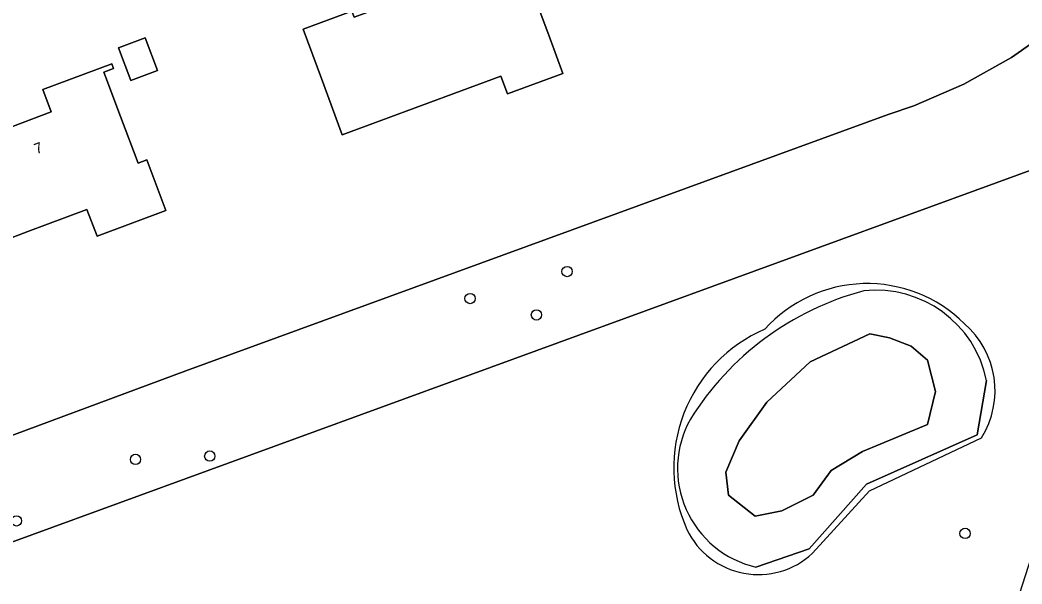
# Model space of a CAD drawing. Extents: x 162417 to 163722, y 384268 to 385417.
# Drawn here: x 163318.6 to 163413.9, y 385085.6 to 385139.3 of the extents above; entities that cross this region are included whole.
import ezdxf

# ---------------------------------------------------------------- set-up
doc = ezdxf.new("R2010")
doc.units = 0
for name, color, linetype in [('IMGEO_Boom', 7, 'Continuous'), ('IMGEO_Erf', 7, 'Continuous'), ('IMGEO_Gemengd_bos', 7, 'Continuous'), ('IMGEO_Groenvoorziening', 7, 'Continuous'), ('IMGEO_Hek', 7, 'Continuous'), ('IMGEO_Meer_plas_ven_vijver', 7, 'Continuous'), ('IMGEO_Oever', 7, 'Continuous'), ('IMGEO_Pand', 7, 'Continuous'), ('IMGEO_Pand_nummerreeks', 7, 'Continuous')]:
    doc.layers.add(name, color=color, linetype=linetype)

msp = doc.modelspace()

# ---------------------------------------------------------------- linework, layer by layer
at = {"layer": 'IMGEO_Boom'}
for centre in [(163370.622, 385115.368), (163361.39, 385112.799), (163367.709, 385111.238), (163329.562, 385097.496), (163336.625, 385097.813), (163318.234, 385091.645), (163408.488, 385090.456)]:
    msp.add_circle(centre, 0.489, dxfattribs=at)
at = {"layer": 'IMGEO_Erf'}
for points in [[(163367.282, 385142.19), (163369.015, 385137.501), (163370.228, 385134.219), (163364.954, 385132.27), (163364.328, 385133.964), (163349.23, 385128.383), (163347.248, 385133.744), (163345.515, 385138.433), (163350.149, 385140.146), (163350.368, 385139.553), (163352.82, 385140.46), (163351.573, 385143.835), (163360.002, 385146.951), (163361.832, 385142.001), (163362.425, 385140.395)], [(163331.641, 385134.49), (163329.111, 385133.539), (163327.942, 385136.649), (163330.472, 385137.6)], [(163330.641, 385125.999), (163332.452, 385121.183), (163325.9, 385118.722), (163324.938, 385121.279), (163319.323, 385119.168), (163314.642, 385117.408), (163313.411, 385120.683), (163306.417, 385118.051), (163304.926, 385122.013), (163304.088, 385124.24), (163306.755, 385125.243), (163311.085, 385126.871), (163310.902, 385127.357), (163316.675, 385129.529), (163316.941, 385128.823), (163321.548, 385130.556), (163320.752, 385132.672), (163327.293, 385135.132), (163327.458, 385134.691), (163326.552, 385134.35), (163328.146, 385130.111), (163329.811, 385125.687)]]:
    msp.add_lwpolyline(points, close=True, dxfattribs=at)
msp.add_lwpolyline([(163309.738, 385096.794), (163334.35, 385105.91), (163401.172, 385130.32), (163403.611, 385131.145), (163408.387, 385133.189), (163412.924, 385135.721), (163417.172, 385138.714)], dxfattribs=at)
at = {"layer": 'IMGEO_Gemengd_bos'}
msp.add_lwpolyline([(163428.123, 385129.888), (163428.95, 385129.154), (163469.791, 385161.005), (163431.516, 385205.744), (163428.403, 385202.907), (163454.583, 385172.899), (163421.083, 385142.134), (163417.172, 385138.714), (163412.924, 385135.721), (163408.387, 385133.189), (163403.611, 385131.145), (163401.172, 385130.32), (163334.35, 385105.91), (163309.738, 385096.794), (163311.272, 385092.753), (163307.191, 385091.204), (163307.118, 385091.396), (163301.282, 385089.179), (163301.058, 385089.769), (163300.436, 385089.538), (163302.993, 385084.219)], close=True, dxfattribs=at)
at = {"layer": 'IMGEO_Groenvoorziening'}
msp.add_lwpolyline([(163428.95, 385129.154), (163428.123, 385129.888), (163302.993, 385084.219), (163300.642, 385083.502), (163305.2, 385074.098), (163306.076, 385074.364), (163304.305, 385078.039), (163305.205, 385078.473), (163307.045, 385074.657), (163319.536, 385078.446), (163339.044, 385081.6), (163352.725, 385082.97), (163369.952, 385080.51), (163378.945, 385076.763), (163389.136, 385074.579), (163399.74, 385074.686), (163412.299, 385080.425), (163427.617, 385128.114)], close=True, dxfattribs=at)
msp.add_lwpolyline([(163410.536, 385104.986), (163409.654, 385099.841), (163399.12, 385095.13), (163393.663, 385088.98), (163388.586, 385087.244)], dxfattribs=at)
for centre, radius, start, end in [((163406.008, 385086.589), 27.868, 104.86858, 148.06012), ((163400.032, 385102.875), 10.714, 11.36493, 96.2973), ((163390.764, 385096.627), 9.633, 150.76222, 256.92935)]:
    msp.add_arc(centre, radius, start, end, dxfattribs=at)
at = {"layer": 'IMGEO_Hek'}
msp.add_lwpolyline([(163393.966, 385088.558), (163399.391, 385094.511), (163410.068, 385099.552)], dxfattribs=at)
for centre, radius, start, end in [((163399.182, 385101.109), 13.111, 45.26415, 138.04969), ((163402.882, 385104.018), 8.46, 328.13833, 49.20505), ((163395.125, 385096.699), 14.353, 113.37398, 204.19524), ((163388.829, 385094.069), 7.534, 205.57675, 312.99325)]:
    msp.add_arc(centre, radius, start, end, dxfattribs=at)
at = {"layer": 'IMGEO_Meer_plas_ven_vijver'}
msp.add_lwpolyline([(163404.905, 385100.802), (163405.664, 385103.962), (163404.929, 385106.95), (163403.366, 385108.283), (163401.299, 385109.064), (163399.415, 385109.432), (163393.762, 385106.766), (163389.627, 385102.951), (163387.007, 385099.273), (163385.721, 385096.285), (163385.996, 385094.079), (163388.524, 385092.102), (163391.051, 385092.608), (163394.038, 385094.079), (163395.738, 385096.423), (163398.725, 385098.262), (163402.08, 385099.641)], close=True, dxfattribs=at)
at = {"layer": 'IMGEO_Oever'}
msp.add_lwpolyline([(163404.905, 385100.802), (163402.08, 385099.641), (163398.725, 385098.262), (163395.738, 385096.423), (163394.038, 385094.079), (163391.051, 385092.608), (163388.524, 385092.102), (163385.996, 385094.079), (163385.721, 385096.285), (163387.007, 385099.273), (163389.627, 385102.951), (163393.762, 385106.766), (163399.415, 385109.432), (163401.299, 385109.064), (163403.366, 385108.283), (163404.929, 385106.95), (163405.664, 385103.962)], close=True, dxfattribs=at)
msp.add_lwpolyline([(163388.586, 385087.244), (163393.663, 385088.98), (163399.12, 385095.13), (163409.654, 385099.841), (163410.536, 385104.986)], dxfattribs=at)
for centre, radius, start, end in [((163406.008, 385086.589), 27.868, 104.86858, 148.06012), ((163400.032, 385102.875), 10.714, 11.36493, 96.2973), ((163390.764, 385096.627), 9.633, 150.76222, 256.92935)]:
    msp.add_arc(centre, radius, start, end, dxfattribs=at)
at = {"layer": 'IMGEO_Pand'}
for points in [[(163367.282, 385142.19), (163362.425, 385140.395), (163361.832, 385142.001), (163360.002, 385146.951), (163351.573, 385143.835), (163352.82, 385140.46), (163350.368, 385139.553), (163350.149, 385140.146), (163345.515, 385138.433), (163347.248, 385133.744), (163349.23, 385128.383), (163364.328, 385133.964), (163364.954, 385132.27), (163370.228, 385134.219), (163369.015, 385137.501)], [(163327.942, 385136.649), (163329.111, 385133.539), (163331.641, 385134.49), (163330.472, 385137.6)], [(163314.642, 385117.408), (163319.323, 385119.168), (163324.938, 385121.279), (163325.9, 385118.722), (163332.452, 385121.183), (163330.641, 385125.999), (163329.811, 385125.687), (163328.146, 385130.111), (163326.552, 385134.35), (163327.458, 385134.691), (163327.293, 385135.132), (163320.752, 385132.672), (163321.548, 385130.556), (163316.941, 385128.823), (163316.675, 385129.529), (163310.902, 385127.357), (163311.085, 385126.871), (163306.755, 385125.243), (163304.088, 385124.24), (163304.926, 385122.013), (163306.417, 385118.051), (163313.411, 385120.683)]]:
    msp.add_lwpolyline(points, close=True, dxfattribs=at)

# ---------------------------------------------------------------- texts
at = {"layer": 'IMGEO_Pand_nummerreeks'}
msp.add_text('7', height=1, rotation=20.61463, dxfattribs=at).set_placement((163320.142, 385126.522))

doc.saveas('drawing.dxf')
